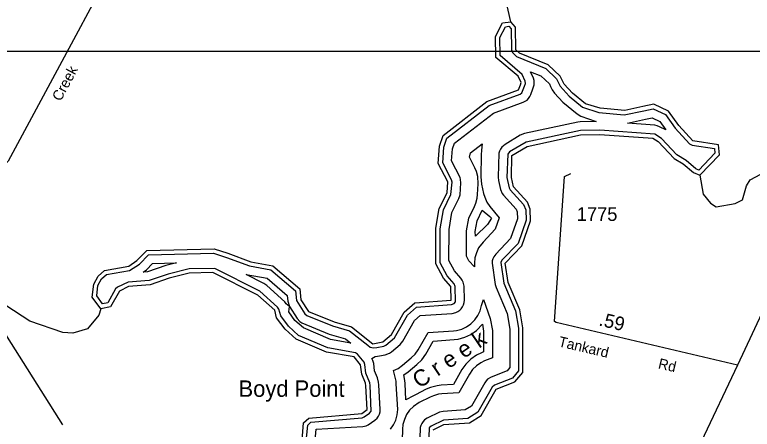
# Model space of a CAD drawing. Extents: x 2532689 to 2764727, y 536648 to 732970.
# Drawn here: x 2648911 to 2655658, y 645544 to 649333 of the extents above; entities that cross this region are included whole.
import ezdxf

# ---------------------------------------------------------------- set-up
doc = ezdxf.new("R2010")
doc.units = 0
for name, color, linetype in [('Exist Hydrographic Buffer Line', 7, 'Continuous'), ('Exist Hydrographic Creek Double Shore', 7, 'Continuous'), ('Exist Hydrographic Creek Single Shore', 7, 'Continuous'), ('Exist Hydrographic Creek Single Shore Label', 7, 'Continuous'), ('Exist Hydrographic Point Label', 7, 'Continuous'), ('Exist Road Secondary Mileage Hundredths English Label', 7, 'Continuous'), ('Exist Road Secondary Structure Standard Bridge Number Label', 7, 'Continuous'), ('Exist Road Secondary Type 51 Attributed', 7, 'Continuous'), ('Exist Road Secondary Type 51 Label', 7, 'Continuous'), ('Exist Road Secondary Type 51 Number Label', 7, 'Continuous'), ('Map Preparation Inset Cut Line', 7, 'Continuous')]:
    doc.layers.add(name, color=color, linetype=linetype)

msp = doc.modelspace()

# ---------------------------------------------------------------- linework, layer by layer
at = {"layer": 'Exist Hydrographic Buffer Line'}
for points in [[(2649706, 646918.6), (2649749.5, 646957.9), (2649962.1, 646994.5), (2650052.3, 647053.4), (2650135.8, 647138.9), (2650729.6, 647153.4), (2650848.3, 647114.8), (2651057.5, 647038.2), (2651254.5, 647000.6), (2651480.3, 646807.8), (2651489.5, 646722.2), (2651563.6, 646599.3), (2651582.4, 646583.9), (2651818.4, 646488.4), (2651974.9, 646443.1), (2652141.6, 646311.5), (2652162.7, 646294.9), (2652194.3, 646286.9), (2652224.6, 646292.5), (2652286.6, 646303.9), (2652305, 646312.6), (2652384.6, 646379.4), (2652504.9, 646588.2), (2652587.6, 646660.9), (2652907.1, 646683.2), (2652930.2, 646692.5), (2652941.9, 646709.4), (2652941.3, 646848.7), (2652932.1, 646873.4), (2652866.5, 646946.9), (2652803.3, 647065.5), (2652804.3, 647377.4), (2652832.8, 647549.9), (2652902.1, 647688.7), (2652912.4, 647802.9), (2652907.9, 647823.8), (2652826.1, 647980.7), (2652837.7, 648122.9), (2652863.8, 648206.4), (2653250.9, 648503.5), (2653534.3, 648608.3), (2653551.1, 648620.1), (2653574.5, 648680.6), (2653582.9, 648705.4), (2653580.9, 648726.1), (2653553.8, 648786.8), (2653352.8, 648961.7), (2653349.6, 649124), (2653399.6, 649223.4), (2653431.8, 649227.6), (2653451.7, 649204.2), (2653455.4, 649011.8), (2653464.6, 648986.8), (2653502.1, 648951.7), (2653768.7, 648842.4), (2653868.3, 648748.9), (2653885.8, 648712), (2653900.1, 648681.7), (2653983, 648589.3), (2654106.2, 648488.4), (2654253.8, 648440.7), (2654487.8, 648418.7), (2654665.6, 648455.6), (2654751.3, 648473.3), (2654865.1, 648419.9), (2654954.1, 648297.4), (2655084.9, 648154.6), (2655107.5, 648142.3), (2655311.9, 648110.3), (2655316.6, 648067.8), (2655169.2, 647913.1), (2655141.7, 647924.2), (2655053.7, 648001.3), (2654967.6, 648052.1), (2654826.5, 648202.7), (2654768.3, 648240.3), (2654265.1, 648279.1), (2654086.7, 648275.3), (2653589.9, 648169.3), (2653437.5, 648079.9), (2653420.9, 648059.4), (2653414.4, 647846.1), (2653434.4, 647751.9), (2653443.9, 647733.6), (2653566.9, 647599.7), (2653587.6, 647548.5), (2653590.1, 647454.8), (2653516.5, 647243.4), (2653368.6, 647089.2), (2653358, 647068.5), (2653385.9, 646879.1), (2653492.9, 646625.4), (2653520.4, 646467), (2653520.4, 646078.2), (2653463.4, 646011.9), (2653299.3, 645946.1), (2653279.6, 645928.9), (2653147.6, 645698.9), (2653057.6, 645642.8), (2652834.7, 645627.5)], [(2652194.7, 646145.4), (2652188.1, 646172.5), (2652179.3, 646191.4), (2652208, 646208.2), (2652228.5, 646211.9), (2652248.6, 646215.6), (2652301.1, 646225.2), (2652339.5, 646239.3), (2652356.7, 646251.3), (2652436.1, 646318.2), (2652450.8, 646332.9), (2652462.9, 646350.1), (2652567.9, 646537.1), (2652620.2, 646582.9), (2652912.8, 646603.4), (2652945.4, 646610.4), (2652964.5, 646619.2), (2652981.7, 646631.2), (2652996.5, 646646), (2653008.4, 646663.1), (2653017.2, 646682), (2653022.7, 646702.3), (2653024.3, 646723.1), (2653021.5, 646850.6), (2653014.1, 646888.8), (2653005.3, 646907.7), (2652993.4, 646924.9), (2652932.7, 646992.9), (2652883.3, 647085.3), (2652884.3, 647370.7), (2652909.9, 647525), (2652973.7, 647653), (2652984.6, 647685.8), (2652992.2, 647798.1), (2652990.5, 647826.1), (2652985.2, 647846.4), (2652907.9, 647997.2), (2652916.9, 648107.6), (2652932.7, 648158.5), (2653290.1, 648432.6), (2653562.2, 648533.2), (2653580.4, 648541.9), (2653597.7, 648553.9), (2653612.4, 648568.7), (2653624.3, 648585.8), (2653633.1, 648604.8), (2653650.4, 648654.5), (2653661.6, 648691.6), (2653663.3, 648712.4), (2653661.6, 648733.2), (2653656.1, 648753.5), (2653630.7, 648811.4), (2653724.8, 648773.7), (2653802.5, 648700.8), (2653813.6, 648677.9), (2653827.5, 648647.8), (2653848, 648617.3), (2653924.1, 648535), (2654055.6, 648426.5), (2654090.4, 648406.7), (2654230.7, 648358.1), (2654084.9, 648355.3), (2654062.1, 648352.6), (2653573.1, 648247.5), (2653536.4, 648232.9), (2653396.3, 648148.5), (2653366.4, 648122.8), (2653354.3, 648105.7), (2653345.7, 648086.7), (2653340.1, 648066.5), (2653334.4, 647847.7), (2653337.5, 647818.9), (2653356.3, 647734.3), (2653369.4, 647700.6), (2653381.3, 647683.5), (2653498.2, 647556.3), (2653508.1, 647531.9), (2653509.9, 647467.2), (2653446.5, 647286.3), (2653310.8, 647144.6), (2653293.4, 647121.5), (2653284.6, 647102.5), (2653279.2, 647082.3), (2653277.4, 647061.5), (2653306.9, 646866.5), (2653314.9, 646838.3), (2653415.6, 646602.5), (2653440.4, 646460.1), (2653440.4, 646107.8), (2653415.4, 646078.8), (2653269.6, 646020.3), (2653237.2, 646000.9), (2653222.4, 645986), (2653210.3, 645968.9), (2653088.3, 645756.2), (2653032.3, 645721.3), (2652829.1, 645707.3), (2652796.3, 645700.3), (2652684.4, 645644.8), (2652661.2, 645629.6)], [(2654866.3, 648282), (2654810.3, 648308.4), (2654788.4, 648319), (2654768.1, 648324.4), (2654517.9, 648341.5), (2654682.4, 648377.4), (2654741.5, 648389.6), (2654812.4, 648356.3), (2654866.3, 648282)], [(2653115.8, 647027.8), (2653064.5, 647085.1), (2653043.6, 647124.9), (2653044.4, 647357.3), (2653063.9, 647475.1), (2653116.8, 647581.4), (2653129.3, 647610.8), (2653142, 647657.9), (2653145.9, 647689.6), (2653151.9, 647788.3), (2653148.2, 647854), (2653135.3, 647901.1), (2653120.9, 647934.5), (2653071.1, 648030), (2653080.1, 648070), (2653187.2, 648152.2), (2653182.6, 648094.3), (2653178.3, 648051.3), (2653174.4, 647850.8), (2653181.2, 647783.9), (2653200.1, 647699.3), (2653210.3, 647664.9), (2653230.8, 647620.6), (2653258.9, 647580.6), (2653343.4, 647475.6), (2653307.1, 647371.9), (2653195.4, 647255.3), (2653155, 647201.5), (2653134.5, 647157.2), (2653121.5, 647110.1), (2653117.4, 647061.5), (2653115.8, 647027.8)], [(2653125.6, 647310.3), (2653124.4, 647350.6), (2653140.6, 647450.2), (2653188.4, 647545.7), (2653258.3, 647487.6), (2653274.1, 647474.5), (2653237.4, 647414.7), (2653125.6, 647310.3)], [(2650087.4, 646980.2), (2650115.9, 647002.8), (2650170.6, 647059.7), (2650391.1, 647065.1), (2650294.5, 647040.3), (2650126.1, 646983.1), (2650087.4, 646980.2)], [(2651568.1, 645347.7), (2651591.9, 645582.3), (2651619.3, 645607.3), (2652088.9, 645648.6), (2652108.6, 645655.9), (2652157.6, 645690.7), (2652171.9, 645709.6), (2652161.9, 645943.9), (2652160.5, 645968.3), (2652124.4, 646056.9), (2652115.1, 646136.1), (2652106.3, 646156.8), (2652046.5, 646229.8), (2652029, 646242), (2651775.8, 646288.7), (2651508.2, 646401.2), (2651415.1, 646485), (2651344.1, 646580.9), (2651328.2, 646641.6), (2651316.1, 646661.2), (2651154.3, 646805.5), (2650741.3, 647012.1), (2650505.3, 647010.8), (2650314.4, 646962.9), (2650142.3, 646904), (2649948.4, 646889.8), (2649849.9, 646842.7), (2649833.5, 646827.2), (2649762.6, 646698.6), (2649714.6, 646689.8), (2649660.9, 646762.2), (2649671.9, 646857.4), (2649706, 646918.6)], [(2651425.3, 646666.6), (2651393.4, 646691.5), (2651381.3, 646708.6), (2651216.8, 646858.8), (2651190.2, 646877.1), (2651027.5, 646958.3), (2651218.9, 646925.9), (2651404, 646767.6), (2651410.2, 646713.6), (2651425.3, 646666.6)], [(2653000.1, 646460), (2653044.4, 646480.6), (2653084.4, 646508.6), (2653118.9, 646543.1), (2653147, 646583.1), (2653167.5, 646627.3), (2653180.2, 646674.5), (2653199.9, 646728.7), (2653261.2, 646556.8), (2653280.5, 646446.2), (2653280.5, 646197), (2653210.1, 646168.8), (2653174.4, 646151.4), (2653134.5, 646123.4), (2653099.8, 646088.9), (2653071.9, 646048.9), (2652972.7, 645877.5), (2652818.1, 645866.9), (2652788.9, 645863.4), (2652741.6, 645850.7), (2652711.4, 645837.6), (2652612.4, 645787.6), (2652558.5, 645752.2), (2652523.8, 645717.7), (2652495.9, 645677.6), (2652475.4, 645633.4), (2652462.7, 645586.3), (2652458.4, 645545), (2652453.1, 645345.1)], [(2651425.3, 646666.6), (2651496.3, 646556), (2651520.1, 646529), (2651537.3, 646517), (2651788.3, 646414.2), (2651937.6, 646370.5), (2651986.8, 646331.6), (2651799, 646365.8), (2651551.7, 646469.7), (2651474.6, 646539.1), (2651417.6, 646616.2), (2651425.3, 646666.6)], [(2652490, 645812.4), (2652481.4, 645962.2), (2652479.7, 645988.1), (2652471.7, 646040), (2652510.9, 646067.5), (2652590.5, 646134.4), (2652634.5, 646178.7), (2652670.6, 646230), (2652738.3, 646350.6), (2652929.6, 646364), (2652966.9, 646368.6), (2653027.6, 646384.8), (2653084.4, 646411.4), (2653135.9, 646447.4), (2653189.2, 646504.4), (2653200.5, 646439.4), (2653200.5, 646251.1), (2653180.4, 646243), (2653134.5, 646220.7), (2653083, 646184.7), (2653038.7, 646140.3), (2653002.6, 646088.9), (2652925.3, 645954.5), (2652812.7, 645946.7), (2652774.8, 645942.1), (2652714.1, 645925.9), (2652675.1, 645909), (2652576.1, 645859.1), (2652558.5, 645849.4), (2652490, 645812.4)], [(2652348.9, 645543.3), (2652376.8, 645583.3), (2652397.3, 645627.6), (2652410.2, 645674.7), (2652414.3, 645723.3), (2652401.4, 645957.6), (2652400, 645983.2), (2652376, 646080.4), (2652419.4, 646100.7), (2652459.4, 646128.7), (2652539.2, 646195.7), (2652573.4, 646230), (2652601.3, 646270), (2652694.6, 646427.7), (2652923.9, 646443.8), (2652953, 646447.4), (2653000.1, 646460)], [(2651651.7, 645346.6), (2651669, 645544.3), (2652095.9, 645569), (2652126.4, 645575.8), (2652145.3, 645584.6), (2652203.9, 645625.5), (2652226.5, 645646.2), (2652238.4, 645663.3), (2652247.2, 645682.3), (2652252.7, 645702.5), (2652254.4, 645723.3), (2652241.7, 645948.5), (2652240.2, 645973.2), (2652230.4, 646013.6), (2652202.3, 646078), (2652194.7, 646145.4)], [(2652661.2, 645629.6), (2652646.4, 645614.8), (2652634.3, 645597.7), (2652625.7, 645578.7), (2652620.2, 645558.5), (2652611.2, 645262.5)], [(2652834.7, 645627.5), (2652720.5, 645573.3), (2652703.6, 645557.6), (2652689.9, 645218)]]:
    msp.add_lwpolyline(points, dxfattribs=at)
at = {"layer": 'Exist Hydrographic Creek Double Shore'}
msp.add_line((2653520.4, 648645.8), (2653536.8, 648693.6), dxfattribs=at)
for points in [[(2653536.8, 648693.6), (2653543.3, 648712.4), (2653517.3, 648770.4), (2653313.3, 648942.8), (2653309.4, 649133.1), (2653373.3, 649260.4), (2653448.4, 649270)], [(2653790.4, 648876.7), (2653529.4, 648981.1), (2653495.3, 649012.5), (2653491.2, 649219.2), (2653448.4, 649270)], [(2653922.1, 648729.1), (2653901.4, 648772.8), (2653790.4, 648876.7)], [(2655179.4, 647865.8), (2655358.5, 648053.7), (2655348.4, 648145.1), (2655114.4, 648181.6), (2654986.5, 648320.9), (2654891.3, 648451.7), (2654756.4, 648515.2), (2654657.4, 648494.8), (2654491.3, 648458.5), (2654265.3, 648479), (2654131.4, 648519.5), (2654012.3, 648616.4), (2653936.4, 648698.7), (2653922.1, 648729.1)], [(2652359, 646410), (2652473.4, 646613.8), (2652571.4, 646699.8), (2652904.4, 646723.1), (2652901.3, 646847.7), (2652833.4, 646923.8), (2652763.3, 647055.5), (2652764.3, 647380.7), (2652794.3, 647562.4), (2652866.5, 647706.6), (2652872.4, 647805.3), (2652785.3, 647972.5), (2652798.4, 648130.6), (2652829.3, 648230.4), (2653231.2, 648538.9), (2653520.4, 648645.8)], [(2652738.5, 645537.6), (2652837.3, 645587.6), (2653070.5, 645603.6), (2653177.3, 645670.3), (2653314.5, 645908.9), (2653487.4, 645978.3), (2653560.4, 646063.4), (2653560.4, 646470.5), (2653531.4, 646636.8), (2653425.4, 646885.3), (2653397.3, 647061.5), (2653551.3, 647222), (2653630.5, 647448.5), (2653627.4, 647556.7), (2653601.4, 647621.4), (2653473.4, 647760.6), (2653454.3, 647845.2), (2653458.4, 648045.7), (2653598.3, 648130.2), (2654087.3, 648235.4), (2654262.4, 648239.1), (2654747.4, 648206.2), (2654797.4, 648175.4), (2654942.4, 648020.4), (2655027.5, 647971.3), (2655120.4, 647889.7), (2655179.4, 647865.8)], [(2649697.4, 646645.9), (2649619.2, 646751.1), (2649633.2, 646869.9), (2649674.2, 646943.8), (2649731.2, 646995.3), (2649955.3, 647034), (2650029.4, 647086.1), (2650118.3, 647178.5), (2650735.3, 647193.5), (2650861.3, 647152.7), (2651071.2, 647075.8), (2651272.4, 647037.9), (2651518.2, 646827.9), (2651529.3, 646726.5), (2651597.4, 646621), (2651833.4, 646525.5), (2651993.3, 646479.3), (2652187.3, 646326.3)], [(2652075.4, 646131.4), (2652015.3, 646204.5), (2651764.3, 646250.1), (2651486.2, 646367), (2651385.4, 646458), (2651307.2, 646563.3), (2651289.4, 646631.5), (2651136.2, 646769.8), (2650723.3, 646976.3), (2650506.3, 646970.9), (2650324.2, 646924.1), (2650150.3, 646864.5), (2649951.2, 646849.9), (2649868.4, 646807.1), (2649788.2, 646662.7), (2649697.4, 646645.9)], [(2652187.3, 646326.3), (2652279.4, 646343.2), (2652359, 646410)], [(2652121.9, 645941.6), (2652120.5, 645965.8), (2652085.4, 646046.4), (2652075.4, 646131.4)], [(2650738.4, 644383.1), (2650862.3, 644427.5), (2650894.5, 644520.7), (2650915.4, 644672.6), (2650985.3, 644915.1), (2651049.3, 645042.5), (2651372.4, 645124.5), (2651453.4, 645226.3), (2651533.4, 645367.4), (2651553.3, 645601.3), (2651602.3, 645646), (2652085.4, 645688.5), (2652134.4, 645723.3), (2652121.9, 645941.6)]]:
    msp.add_lwpolyline(points, dxfattribs=at)
at = {"layer": 'Exist Hydrographic Creek Single Shore'}
for points in [[(2653448.4, 649270), (2653401.2, 649484.8), (2653168.3, 649895.7), (2653088.3, 650112.4), (2653018.2, 650227.8), (2652576.3, 650617.1), (2652507.2, 650742.4), (2652479.3, 650856.1), (2652462.3, 650881.7), (2652400.2, 651063), (2652261.3, 651303.7), (2652091.2, 651480.7), (2651947.2, 651570.1), (2651619.1, 651704.5), (2651517.2, 651795.7), (2651513.1, 651953.1), (2651794.1, 652372.3)], [(2655179.4, 647865.8), (2655208.4, 647692.9), (2655277.5, 647610.4), (2655327.5, 647576.3), (2655502.4, 647606.4), (2655567.4, 647641.8), (2655606.4, 647768.1), (2655638.3, 647825.3), (2656034.5, 648035)], [(2649697.4, 646645.9), (2649681.4, 646586.2), (2649576.2, 646460.4), (2649443.3, 646422.2), (2649351.2, 646428.4), (2649049.2, 646531.1), (2648829.2, 646676.5), (2648642.2, 646846.2), (2648565.3, 646954.7), (2648486.3, 647125.6), (2648443.3, 647160), (2648409.2, 647217.6), (2648162.9, 647474.4)]]:
    msp.add_lwpolyline(points, dxfattribs=at)
at = {"layer": 'Exist Road Secondary Structure Standard Bridge Number Label'}
msp.add_line((2648210.6, 647383.5), (2649347.6, 645582.9), dxfattribs=at)
at = {"layer": 'Exist Road Secondary Type 51 Attributed'}
for points in [[(2650688.3, 652125.8), (2650675.4, 652033.2), (2650289.3, 650731.4), (2650232.7, 650580), (2650219.6, 650539.8), (2648849.6, 647994.9), (2648808.3, 647952.2), (2648714.2, 647876.1), (2648162.9, 647474.4)], [(2656903.6, 648428.6), (2656804.4, 647996.3), (2656768.7, 647869.1), (2656747.5, 647723), (2656632.4, 647580.4), (2656414.1, 647327.6), (2656316.2, 647231.4), (2656034.8, 647011.2), (2655933.2, 646910.9), (2655812.7, 646748.4), (2655524.1, 646129.6)], [(2655524.1, 646129.6), (2653865.3, 646519.3), (2653848.9, 646528.8), (2653939.8, 647853.1), (2653997.7, 647881.9)], [(2655524.1, 646129.6), (2655191.7, 645428.3), (2655166.4, 645395.8), (2655122, 645324.7), (2654906, 645039.8), (2654556.2, 644570), (2654519.9, 644503.1), (2654504.8, 644453), (2654493.9, 644414.8), (2654485.4, 644242.4), (2654487.9, 644216.1), (2654491.8, 644192.5), (2654547.6, 643817.4), (2654568.7, 643685.6), (2654591.8, 643634.3), (2654706.4, 643244.6), (2654781.1, 643030.3), (2654790.8, 642952.5), (2654835.7, 642831.5), (2654902.4, 642611)]]:
    msp.add_lwpolyline(points, dxfattribs=at)
at = {"layer": 'Map Preparation Inset Cut Line'}
for points in [[(2625780.5, 692342.1), (2701222, 692342.1), (2701222, 670513.2), (2663418.1, 670513.2), (2663418.1, 648997.4), (2625780.5, 648997.4)], [(2637707.4, 620490), (2663418.1, 620490), (2663418.1, 648997.4), (2637707.4, 648997.4)]]:
    msp.add_lwpolyline(points, close=True, dxfattribs=at)

# ---------------------------------------------------------------- texts
at = {"layer": 'Exist Hydrographic Creek Single Shore Label'}
msp.add_text('C r e e k', height=150, rotation=34.01891, dxfattribs=at).set_placement((2652613.1, 645911.6))
at = {"layer": 'Exist Hydrographic Point Label'}
msp.add_text('Boyd Point', height=150, dxfattribs=at).set_placement((2650958.6, 645840.3))
at = {"layer": 'Exist Road Secondary Mileage Hundredths English Label'}
msp.add_text('.59', height=125, rotation=346.78161, dxfattribs=at).set_placement((2654248.3, 646493.5))
at = {"layer": 'Exist Road Secondary Type 51 Label'}
for s, rotation, p in [('Creek', 61.70528, (2649330.6, 648535.1)), ('Tankard', 346.78161, (2653879, 646302.6)), ('Rd', 346.78161, (2654791.5, 646101.8))]:
    msp.add_text(s, height=95, rotation=rotation, dxfattribs=at).set_placement(p)
at = {"layer": 'Exist Road Secondary Type 51 Number Label'}
msp.add_text('1775', height=125, dxfattribs=at).set_placement((2654052.7, 647448.4))

doc.saveas('drawing.dxf')
